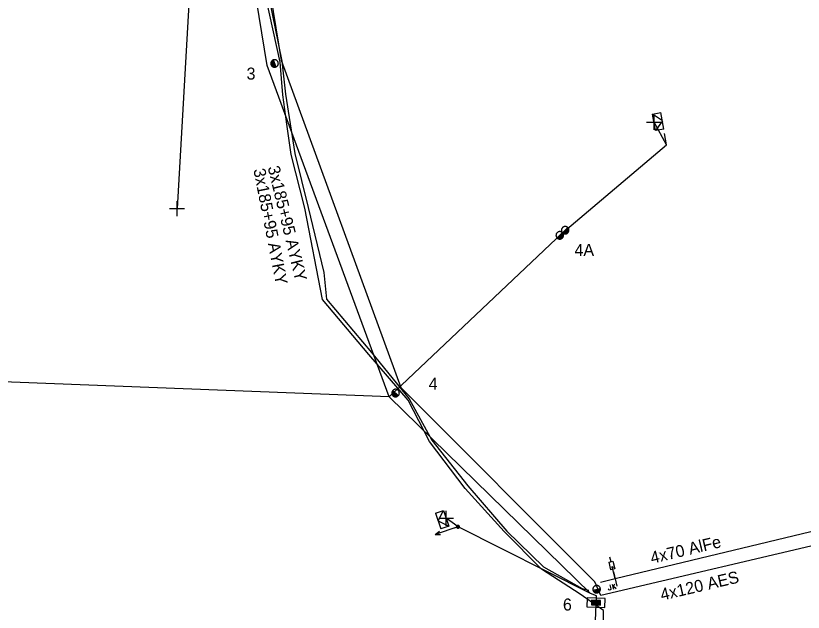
# Model space of a CAD drawing. Extents: x -544780 to -541582, y -1198995 to -1196551.
# Drawn here: x -542047.6 to -541981.8, y -1198779.3 to -1198729.6 of the extents above; entities that cross this region are included whole.
import ezdxf

# ---------------------------------------------------------------- set-up
doc = ezdxf.new("R2010")
doc.units = 0
for name, color, linetype in [('Vrstva 1', 7, 'Continuous'), ('Vrstva 13', 7, 'Continuous'), ('Vrstva 14', 7, 'Continuous'), ('Vrstva 15', 7, 'Continuous'), ('Vrstva 16', 7, 'Continuous'), ('Vrstva 18', 7, 'Continuous'), ('Vrstva 2', 7, 'Continuous'), ('Vrstva 28', 7, 'Continuous'), ('Vrstva 31', 7, 'Continuous'), ('Vrstva 34', 7, 'Continuous'), ('Vrstva 5', 7, 'Continuous'), ('Vrstva 50', 7, 'Continuous'), ('Vrstva 51', 7, 'Continuous'), ('Vrstva 52', 7, 'Continuous'), ('Vrstva 54', 7, 'Continuous'), ('Vrstva 59', 7, 'Continuous'), ('Vrstva 6', 7, 'Continuous'), ('Vrstva 8', 7, 'Continuous'), ('Vrstva 9', 7, 'Continuous')]:
    doc.layers.add(name, color=color, linetype=linetype)

# ---------------------------------------------------------------- blocks, each defined once
blk = doc.blocks.new('NN440')
at = {"layer": 'Vrstva 2'}
for points in [[(0.63, 0), (0.63, 0.06), (0.62, 0.13), (0.6, 0.19), (0.58, 0.25), (0.55, 0.31), (0.51, 0.37), (0.47, 0.42), (0.42, 0.46), (0.37, 0.51), (0.32, 0.54), (0.26, 0.57), (0.2, 0.59), (0.13, 0.61), (0.07, 0.62), (0, 0.63), (-0.06, 0.62), (-0.13, 0.61), (-0.19, 0.59), (-0.26, 0.57), (-0.31, 0.54), (-0.37, 0.51), (-0.42, 0.46), (-0.47, 0.42), (-0.51, 0.37), (-0.54, 0.31), (-0.57, 0.25), (-0.6, 0.19), (-0.62, 0.13), (-0.63, 0.06), (-0.63, 0), (-0.63, -0.07), (-0.62, -0.14), (-0.6, -0.2), (-0.57, -0.26), (-0.54, -0.32), (-0.51, -0.37), (-0.47, -0.43), (-0.42, -0.47), (-0.37, -0.51), (-0.31, -0.55), (-0.26, -0.58), (-0.19, -0.6), (-0.13, -0.62), (-0.06, -0.63), (0, -0.63), (0.07, -0.63), (0.13, -0.62), (0.2, -0.6), (0.26, -0.58), (0.32, -0.55), (0.37, -0.51), (0.42, -0.47), (0.47, -0.43), (0.51, -0.37), (0.55, -0.32), (0.58, -0.26), (0.6, -0.2), (0.62, -0.14), (0.63, -0.07), (0.63, 0)], [(-0.63, 0), (0.63, 0)], [(-0.6, -0.18), (0.57, -0.18)], [(-0.51, -0.32), (0.5, -0.32)], [(-0.37, -0.47), (0.35, -0.47)]]:
    blk.add_lwpolyline(points, dxfattribs=at)
blk = doc.blocks.new('NN450')
at = {"layer": 'Vrstva 2'}
for points in [[(0, 0), (0, 0.07), (-0.01, 0.13), (-0.03, 0.19), (-0.05, 0.25), (-0.08, 0.31), (-0.12, 0.37), (-0.16, 0.42), (-0.21, 0.46), (-0.26, 0.51), (-0.31, 0.54), (-0.37, 0.57), (-0.43, 0.59), (-0.5, 0.61), (-0.56, 0.62), (-0.63, 0.62), (-0.69, 0.62), (-0.75, 0.61), (-0.82, 0.59), (-0.88, 0.57), (-0.94, 0.54), (-0.99, 0.51), (-1.04, 0.46), (-1.09, 0.42), (-1.13, 0.37), (-1.17, 0.31), (-1.2, 0.25), (-1.22, 0.19), (-1.24, 0.13), (-1.25, 0.07), (-1.25, 0), (-1.25, -0.07), (-1.24, -0.13), (-1.22, -0.19), (-1.2, -0.25), (-1.17, -0.31), (-1.13, -0.37), (-1.09, -0.42), (-1.04, -0.46), (-0.99, -0.51), (-0.94, -0.54), (-0.88, -0.57), (-0.82, -0.59), (-0.75, -0.61), (-0.69, -0.62), (-0.62, -0.63), (-0.56, -0.62), (-0.5, -0.61), (-0.43, -0.59), (-0.37, -0.57), (-0.31, -0.54), (-0.26, -0.51), (-0.21, -0.46), (-0.16, -0.42), (-0.12, -0.37), (-0.08, -0.31), (-0.05, -0.25), (-0.03, -0.19), (-0.01, -0.13), (0, -0.07), (0, 0)], [(1.25, 0), (1.25, 0.07), (1.24, 0.13), (1.22, 0.19), (1.2, 0.25), (1.17, 0.31), (1.13, 0.37), (1.09, 0.42), (1.04, 0.46), (0.99, 0.51), (0.94, 0.54), (0.88, 0.57), (0.82, 0.59), (0.75, 0.61), (0.69, 0.62), (0.62, 0.62), (0.56, 0.62), (0.5, 0.61), (0.43, 0.59), (0.37, 0.57), (0.31, 0.54), (0.26, 0.51), (0.21, 0.46), (0.16, 0.42), (0.12, 0.37), (0.08, 0.31), (0.05, 0.25), (0.03, 0.19), (0.01, 0.13), (0, 0.07), (0, 0), (0, -0.07), (0.01, -0.13), (0.03, -0.19), (0.05, -0.25), (0.08, -0.31), (0.12, -0.37), (0.16, -0.42), (0.21, -0.46), (0.26, -0.51), (0.31, -0.54), (0.37, -0.57), (0.43, -0.59), (0.5, -0.61), (0.56, -0.62), (0.63, -0.63), (0.69, -0.62), (0.75, -0.61), (0.82, -0.59), (0.88, -0.57), (0.94, -0.54), (0.99, -0.51), (1.04, -0.46), (1.09, -0.42), (1.13, -0.37), (1.17, -0.31), (1.2, -0.25), (1.22, -0.19), (1.24, -0.13), (1.25, -0.07), (1.25, 0)], [(-1.25, 0), (1.25, 0)], [(-1.23, -0.16), (-0.02, -0.16)], [(-1.16, -0.32), (-0.09, -0.32)], [(-1.03, -0.47), (-0.22, -0.47)], [(0.02, -0.16), (1.23, -0.16)], [(0.09, -0.32), (1.16, -0.32)], [(0.22, -0.47), (1.03, -0.47)]]:
    blk.add_lwpolyline(points, dxfattribs=at)
blk = doc.blocks.new('NN560')
at = {"layer": 'Vrstva 2'}
for points in [[(1.999, -0.001), (1.59, 0.141)], [(0, -0.001), (1.999, -0.001)], [(1.999, -0.001), (1.59, -0.134)]]:
    blk.add_lwpolyline(points, dxfattribs=at)
blk = doc.blocks.new('NN840')
at = {"layer": 'Vrstva 15'}
for points in [[(0.003, 0.619), (0.003, -0.631)], [(-0.538, -0.385), (-0.538, -0.71)], [(-0.332, -0.385), (-0.332, -0.798)], [(-0.332, -0.641), (-0.125, -0.385)], [(-0.263, -0.557), (-0.091, -0.798)], [(-0.745, -0.71), (-0.745, -0.66)], [(-0.73, -0.764), (-0.745, -0.71)], [(-0.657, -0.798), (-0.73, -0.764)], [(-0.627, -0.798), (-0.657, -0.798)], [(-0.558, -0.764), (-0.627, -0.798)], [(-0.538, -0.71), (-0.558, -0.764)]]:
    blk.add_lwpolyline(points, dxfattribs=at)
blk = doc.blocks.new('NN800')
at = {"layer": 'Vrstva 1'}
for points in [[(-0.442, 0.442), (0.442, -0.442)], [(-0.442, -0.442), (0.442, 0.442)]]:
    blk.add_lwpolyline(points, dxfattribs=at)
blk = doc.blocks.new('NN820')
at = {"layer": 'Vrstva 13'}
for points in [[(-0.003, 0.004), (-0.003, -1.049)], [(-0.165, -0.813), (0.165, -0.813)], [(-0.165, -1.473), (-0.165, -0.813)], [(-0.003, -1.049), (-0.062, -0.926)], [(-0.003, -1.049), (0.057, -0.926)], [(0.165, -0.813), (0.165, -1.473)], [(0.165, -1.473), (-0.165, -1.473)], [(-0.003, -1.473), (-0.003, -1.871)]]:
    blk.add_lwpolyline(points, dxfattribs=at)
blk = doc.blocks.new('NN620')
at = {"layer": 'Vrstva 8'}
for points in [[(0.752, 0.004), (-0.748, 0.004)], [(-0.748, 0.004), (-0.748, -0.746)], [(0.752, -0.746), (0.752, 0.004)], [(0.368, -0.18), (-0.376, -0.18)], [(-0.376, -0.18), (-0.376, -0.558)], [(-0.376, -0.558), (0.368, -0.558)], [(0.321, -0.227), (-0.329, -0.227)], [(-0.329, -0.227), (-0.329, -0.51)], [(-0.329, -0.51), (0.321, -0.51)], [(0.274, -0.274), (-0.281, -0.274)], [(-0.281, -0.274), (-0.281, -0.463)], [(-0.281, -0.463), (0.274, -0.463)], [(0.227, -0.321), (-0.234, -0.321)], [(-0.234, -0.321), (-0.234, -0.416)], [(-0.234, -0.416), (0.227, -0.416)], [(-0.193, -0.369), (0.185, -0.369)], [(0.227, -0.416), (0.227, -0.321)], [(0.274, -0.463), (0.274, -0.274)], [(0.321, -0.51), (0.321, -0.227)], [(0.368, -0.558), (0.368, -0.18)], [(-0.748, -0.746), (0.752, -0.746)]]:
    blk.add_lwpolyline(points, dxfattribs=at)
blk = doc.blocks.new('NN630')
at = {"layer": 'Vrstva 9'}
for points in [[(-0.003, -0.7), (-0.703, 0)], [(-0.703, -0.7), (-0.703, 0), (0.697, 0), (0.697, -0.7)], [(-0.003, -0.7), (0.697, 0)], [(-0.703, -0.7), (0.697, -0.7)]]:
    blk.add_lwpolyline(points, dxfattribs=at)
blk = doc.blocks.new('NN500')
at = {"layer": 'Vrstva 2'}
for points in [[(0, -0.24), (0.02, -0.23), (0.05, -0.23), (0.07, -0.22), (0.09, -0.22), (0.12, -0.2), (0.14, -0.19), (0.16, -0.18), (0.17, -0.16), (0.19, -0.14), (0.2, -0.12), (0.21, -0.1), (0.22, -0.07), (0.23, -0.05), (0.23, -0.02), (0.23, 0), (0.23, 0.02), (0.23, 0.05), (0.22, 0.07), (0.21, 0.1), (0.2, 0.12), (0.19, 0.14), (0.17, 0.16), (0.16, 0.17), (0.14, 0.19), (0.12, 0.2), (0.09, 0.21), (0.07, 0.22), (0.05, 0.23), (0.02, 0.23), (0, 0.23), (-0.03, 0.23), (-0.05, 0.23), (-0.07, 0.22), (-0.1, 0.21), (-0.12, 0.2), (-0.14, 0.19), (-0.16, 0.17), (-0.18, 0.16), (-0.19, 0.14), (-0.2, 0.12), (-0.22, 0.1), (-0.22, 0.07), (-0.23, 0.05), (-0.23, 0.02), (-0.24, 0), (-0.23, -0.02), (-0.23, -0.05), (-0.22, -0.07), (-0.22, -0.1), (-0.2, -0.12), (-0.19, -0.14), (-0.18, -0.16), (-0.16, -0.18), (-0.14, -0.19), (-0.12, -0.2), (-0.1, -0.22), (-0.07, -0.22), (-0.05, -0.23), (-0.03, -0.23), (0, -0.24)], [(0, -0.24), (0.02, -0.23), (0.05, -0.23), (0.07, -0.22), (0.09, -0.22), (0.12, -0.2), (0.14, -0.19), (0.16, -0.18), (0.17, -0.16), (0.19, -0.14), (0.2, -0.12), (0.21, -0.1), (0.22, -0.07), (0.23, -0.05), (0.23, -0.02), (0.23, 0), (0.23, 0.02), (0.23, 0.05), (0.22, 0.07), (0.21, 0.1), (0.2, 0.12), (0.19, 0.14), (0.17, 0.16), (0.16, 0.17), (0.14, 0.19), (0.12, 0.2), (0.09, 0.21), (0.07, 0.22), (0.05, 0.23), (0.02, 0.23), (0, 0.23), (-0.03, 0.23), (-0.05, 0.23), (-0.07, 0.22), (-0.1, 0.21), (-0.12, 0.2), (-0.14, 0.19), (-0.16, 0.17), (-0.18, 0.16), (-0.19, 0.14), (-0.2, 0.12), (-0.22, 0.1), (-0.22, 0.07), (-0.23, 0.05), (-0.23, 0.02), (-0.24, 0), (-0.23, -0.02), (-0.23, -0.05), (-0.22, -0.07), (-0.22, -0.1), (-0.2, -0.12), (-0.19, -0.14), (-0.18, -0.16), (-0.16, -0.18), (-0.14, -0.19), (-0.12, -0.2), (-0.1, -0.22), (-0.07, -0.22), (-0.05, -0.23), (-0.03, -0.23), (0, -0.24)], [(0, -0.21), (0.02, -0.2), (0.04, -0.2), (0.06, -0.2), (0.08, -0.19), (0.1, -0.18), (0.12, -0.17), (0.14, -0.15), (0.15, -0.14), (0.16, -0.12), (0.18, -0.1), (0.19, -0.08), (0.19, -0.06), (0.2, -0.04), (0.2, -0.02), (0.2, 0), (0.2, 0.02), (0.2, 0.04), (0.19, 0.06), (0.19, 0.08), (0.18, 0.1), (0.16, 0.12), (0.15, 0.14), (0.14, 0.15), (0.12, 0.17), (0.1, 0.18), (0.08, 0.19), (0.06, 0.19), (0.04, 0.2), (0.02, 0.2), (0, 0.2), (-0.02, 0.2), (-0.04, 0.2), (-0.06, 0.19), (-0.08, 0.19), (-0.1, 0.18), (-0.12, 0.17), (-0.14, 0.15), (-0.15, 0.14), (-0.17, 0.12), (-0.18, 0.1), (-0.19, 0.08), (-0.2, 0.06), (-0.2, 0.04), (-0.21, 0.02), (-0.21, 0), (-0.21, -0.02), (-0.2, -0.04), (-0.2, -0.06), (-0.19, -0.08), (-0.18, -0.1), (-0.17, -0.12), (-0.15, -0.14), (-0.14, -0.15), (-0.12, -0.17), (-0.1, -0.18), (-0.08, -0.19), (-0.06, -0.2), (-0.04, -0.2), (-0.02, -0.2), (0, -0.21)], [(0, -0.18), (0.02, -0.18), (0.04, -0.17), (0.05, -0.17), (0.07, -0.16), (0.09, -0.15), (0.1, -0.14), (0.12, -0.13), (0.13, -0.12), (0.14, -0.1), (0.15, -0.09), (0.16, -0.07), (0.17, -0.05), (0.17, -0.04), (0.17, -0.02), (0.17, 0), (0.17, 0.02), (0.17, 0.04), (0.17, 0.05), (0.16, 0.07), (0.15, 0.09), (0.14, 0.1), (0.13, 0.12), (0.12, 0.13), (0.1, 0.14), (0.09, 0.15), (0.07, 0.16), (0.05, 0.17), (0.04, 0.17), (0.02, 0.17), (0, 0.18), (-0.02, 0.17), (-0.04, 0.17), (-0.06, 0.17), (-0.07, 0.16), (-0.09, 0.15), (-0.1, 0.14), (-0.12, 0.13), (-0.13, 0.12), (-0.14, 0.1), (-0.15, 0.09), (-0.16, 0.07), (-0.17, 0.05), (-0.17, 0.04), (-0.18, 0.02), (-0.18, 0), (-0.18, -0.02), (-0.17, -0.04), (-0.17, -0.05), (-0.16, -0.07), (-0.15, -0.09), (-0.14, -0.1), (-0.13, -0.12), (-0.12, -0.13), (-0.1, -0.14), (-0.09, -0.15), (-0.07, -0.16), (-0.06, -0.17), (-0.04, -0.17), (-0.02, -0.18), (0, -0.18)], [(0, -0.15), (0.01, -0.15), (0.03, -0.14), (0.04, -0.14), (0.06, -0.13), (0.07, -0.13), (0.08, -0.12), (0.1, -0.11), (0.11, -0.1), (0.12, -0.09), (0.13, -0.07), (0.13, -0.06), (0.14, -0.05), (0.14, -0.03), (0.14, -0.02), (0.14, 0), (0.14, 0.01), (0.14, 0.03), (0.14, 0.04), (0.13, 0.06), (0.13, 0.07), (0.12, 0.09), (0.11, 0.1), (0.1, 0.11), (0.08, 0.12), (0.07, 0.13), (0.06, 0.13), (0.04, 0.14), (0.03, 0.14), (0.01, 0.14), (0, 0.15), (-0.02, 0.14), (-0.03, 0.14), (-0.05, 0.14), (-0.06, 0.13), (-0.07, 0.13), (-0.09, 0.12), (-0.1, 0.11), (-0.11, 0.1), (-0.12, 0.09), (-0.13, 0.07), (-0.13, 0.06), (-0.14, 0.04), (-0.14, 0.03), (-0.15, 0.01), (-0.15, 0), (-0.15, -0.02), (-0.14, -0.03), (-0.14, -0.05), (-0.13, -0.06), (-0.13, -0.07), (-0.12, -0.09), (-0.11, -0.1), (-0.1, -0.11), (-0.09, -0.12), (-0.07, -0.13), (-0.06, -0.13), (-0.05, -0.14), (-0.03, -0.14), (-0.02, -0.15), (0, -0.15)], [(0, -0.12), (0.01, -0.12), (0.02, -0.11), (0.03, -0.11), (0.05, -0.11), (0.06, -0.1), (0.07, -0.09), (0.08, -0.09), (0.09, -0.08), (0.09, -0.07), (0.1, -0.06), (0.11, -0.05), (0.11, -0.04), (0.11, -0.02), (0.11, -0.01), (0.12, 0), (0.11, 0.01), (0.11, 0.02), (0.11, 0.04), (0.11, 0.05), (0.1, 0.06), (0.09, 0.07), (0.09, 0.08), (0.08, 0.09), (0.07, 0.09), (0.06, 0.1), (0.05, 0.11), (0.03, 0.11), (0.02, 0.11), (0.01, 0.12), (0, 0.12), (-0.01, 0.12), (-0.03, 0.11), (-0.04, 0.11), (-0.05, 0.11), (-0.06, 0.1), (-0.07, 0.09), (-0.08, 0.09), (-0.09, 0.08), (-0.1, 0.07), (-0.1, 0.06), (-0.11, 0.05), (-0.11, 0.04), (-0.12, 0.02), (-0.12, 0.01), (-0.12, 0), (-0.12, -0.01), (-0.12, -0.02), (-0.11, -0.04), (-0.11, -0.05), (-0.1, -0.06), (-0.1, -0.07), (-0.09, -0.08), (-0.08, -0.09), (-0.07, -0.09), (-0.06, -0.1), (-0.05, -0.11), (-0.04, -0.11), (-0.03, -0.11), (-0.01, -0.12), (0, -0.12)], [(0, -0.09), (0.01, -0.09), (0.02, -0.09), (0.03, -0.08), (0.03, -0.08), (0.04, -0.08), (0.05, -0.07), (0.06, -0.07), (0.06, -0.06), (0.07, -0.05), (0.07, -0.04), (0.08, -0.04), (0.08, -0.03), (0.08, -0.02), (0.09, -0.01), (0.09, 0), (0.09, 0.01), (0.08, 0.02), (0.08, 0.03), (0.08, 0.03), (0.07, 0.04), (0.07, 0.05), (0.06, 0.06), (0.06, 0.06), (0.05, 0.07), (0.04, 0.07), (0.03, 0.08), (0.03, 0.08), (0.02, 0.08), (0.01, 0.09), (0, 0.09), (-0.01, 0.09), (-0.02, 0.08), (-0.03, 0.08), (-0.04, 0.08), (-0.04, 0.07), (-0.05, 0.07), (-0.06, 0.06), (-0.07, 0.06), (-0.07, 0.05), (-0.08, 0.04), (-0.08, 0.03), (-0.08, 0.03), (-0.09, 0.02), (-0.09, 0.01), (-0.09, 0), (-0.09, -0.01), (-0.09, -0.02), (-0.08, -0.03), (-0.08, -0.04), (-0.08, -0.04), (-0.07, -0.05), (-0.07, -0.06), (-0.06, -0.07), (-0.05, -0.07), (-0.04, -0.08), (-0.04, -0.08), (-0.03, -0.08), (-0.02, -0.09), (-0.01, -0.09), (0, -0.09)], [(0, -0.06), (0, -0.06), (0.01, -0.06), (0.02, -0.05), (0.02, -0.05), (0.03, -0.05), (0.03, -0.05), (0.04, -0.04), (0.04, -0.04), (0.05, -0.03), (0.05, -0.03), (0.05, -0.02), (0.05, -0.02), (0.05, -0.01), (0.06, -0.01), (0.06, 0), (0.06, 0.01), (0.05, 0.01), (0.05, 0.02), (0.05, 0.02), (0.05, 0.03), (0.05, 0.03), (0.04, 0.04), (0.04, 0.04), (0.03, 0.05), (0.03, 0.05), (0.02, 0.05), (0.02, 0.05), (0.01, 0.06), (0, 0.06), (0, 0.06), (-0.01, 0.06), (-0.01, 0.06), (-0.02, 0.05), (-0.02, 0.05), (-0.03, 0.05), (-0.03, 0.05), (-0.04, 0.04), (-0.04, 0.04), (-0.05, 0.03), (-0.05, 0.03), (-0.05, 0.02), (-0.06, 0.02), (-0.06, 0.01), (-0.06, 0.01), (-0.06, 0), (-0.06, -0.01), (-0.06, -0.01), (-0.06, -0.02), (-0.05, -0.02), (-0.05, -0.03), (-0.05, -0.03), (-0.04, -0.04), (-0.04, -0.04), (-0.03, -0.05), (-0.03, -0.05), (-0.02, -0.05), (-0.02, -0.05), (-0.01, -0.06), (-0.01, -0.06), (0, -0.06)], [(0, -0.03), (0, -0.03), (0, -0.03), (0.01, -0.03), (0.01, -0.03), (0.01, -0.02), (0.02, -0.02), (0.02, -0.02), (0.02, -0.02), (0.02, -0.02), (0.02, -0.01), (0.02, -0.01), (0.03, -0.01), (0.03, -0.01), (0.03, 0), (0.03, 0), (0.03, 0), (0.03, 0.01), (0.03, 0.01), (0.02, 0.01), (0.02, 0.01), (0.02, 0.02), (0.02, 0.02), (0.02, 0.02), (0.02, 0.02), (0.01, 0.02), (0.01, 0.02), (0.01, 0.03), (0, 0.03), (0, 0.03), (0, 0.03), (0, 0.03), (-0.01, 0.03), (-0.01, 0.03), (-0.01, 0.02), (-0.02, 0.02), (-0.02, 0.02), (-0.02, 0.02), (-0.02, 0.02), (-0.02, 0.02), (-0.03, 0.01), (-0.03, 0.01), (-0.03, 0.01), (-0.03, 0.01), (-0.03, 0), (-0.03, 0), (-0.03, 0), (-0.03, -0.01), (-0.03, -0.01), (-0.03, -0.01), (-0.03, -0.01), (-0.02, -0.02), (-0.02, -0.02), (-0.02, -0.02), (-0.02, -0.02), (-0.02, -0.02), (-0.01, -0.03), (-0.01, -0.03), (-0.01, -0.03), (0, -0.03), (0, -0.03)], [(0.23, 0), (0.7, 0)]]:
    blk.add_lwpolyline(points, dxfattribs=at)
blk = doc.blocks.new('NN510')
at = {"layer": 'Vrstva 2'}
blk.add_lwpolyline([(0.001, 0.002), (0.001, 0.939)], dxfattribs=at)

msp = doc.modelspace()

# ---------------------------------------------------------------- linework, layer by layer
at = {"layer": 'Vrstva 1'}
for points in [[(-542016.418, -1198761.36), (-542026.577, -1198733.695), (-542030.995, -1198706.749), (-542031.162, -1198706.215)], [(-542002.456, -1198820.872), (-542001.205, -1198810.226), (-541999.954, -1198799.581), (-541999.539, -1198789.162), (-541999.093, -1198777.951), (-541999.591, -1198777.762), (-542016.418, -1198761.36)], [(-541959.311, -1198767.361), (-541997.544, -1198776.541), (-541998.772, -1198776.836)]]:
    msp.add_lwpolyline(points, dxfattribs=at)
at = {"layer": 'Vrstva 5'}
for points in [[(-541998.5, -1198782.59), (-541998.5, -1198779.17), (-542000.46, -1198777.82), (-542003.69, -1198775.73), (-542006.81, -1198772.6), (-542010.06, -1198769), (-542013.03, -1198765.08), (-542014.83, -1198761.64), (-542018.11, -1198757.83), (-542021.97, -1198753.22), (-542023.46, -1198745.62), (-542024.58, -1198741.14), (-542024.94, -1198738.6), (-542025.28, -1198736.16), (-542025.5, -1198733.41), (-542026.67, -1198728.07)], [(-542026.45, -1198727.99), (-542025.37, -1198733.34), (-542025.05, -1198736.08), (-542024.27, -1198741.04), (-542023.18, -1198745.56), (-542021.86, -1198750.97), (-542021.65, -1198753.21), (-542017.89, -1198757.65), (-542014.74, -1198761.51), (-542012.85, -1198764.97), (-542009.84, -1198768.78), (-542006.59, -1198772.55), (-542003.51, -1198775.54), (-542000.3, -1198777.35), (-541999.748, -1198777.492)]]:
    msp.add_lwpolyline(points, dxfattribs=at)
at = {"layer": 'Vrstva 50'}
msp.add_lwpolyline([(-541850.821, -1198746.753), (-541864.747, -1198748.202), (-541878.673, -1198749.651), (-541899.566, -1198753.942), (-541928.472, -1198759.956), (-541943.718, -1198764.274), (-541958.963, -1198768.591), (-541978.85, -1198773.256), (-541998.738, -1198777.922), (-541999.244, -1198776.78), (-542015.406, -1198760.612), (-542025.386, -1198733.295), (-542029.761, -1198706.499), (-542019.948, -1198703.243), (-542001.308, -1198699.061)], dxfattribs=at)
at = {"layer": 'Vrstva 52'}
msp.add_lwpolyline([(-542016.418, -1198761.36), (-542001.94, -1198747.66)], dxfattribs=at)
at = {"layer": 'Vrstva 54'}
for points in [[(-542001.94, -1198747.66), (-541993.246, -1198740.31), (-541994.287, -1198738.439)], [(-541999.591, -1198777.762), (-542010.66, -1198772.191), (-542011.647, -1198771.487)]]:
    msp.add_lwpolyline(points, dxfattribs=at)
at = {"layer": 'Vrstva 59'}
for points in [[(-542031.162, -1198706.215), (-542031.186, -1198706.466), (-542031.87, -1198706.649), (-542034.11, -1198745.64)], [(-542016.418, -1198761.36), (-542111.72, -1198757.65)]]:
    msp.add_lwpolyline(points, dxfattribs=at)

# ---------------------------------------------------------------- block references
at = {"layer": 'Vrstva 13'}
for name, p, xscale, yscale, rotation in [('NN440', (-542025.97, -1198733.53), 0.5000000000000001, 0.4999999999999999, -69.83309445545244), ('NN450', (-542001.94, -1198747.66), 0.5, 0.5000000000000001, 43.41845553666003), ('NN440', (-542015.87, -1198761.03), 0.5, 0.5000000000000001, -44.291399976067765), ('NN500', (-542010.66, -1198772.191), 0.5, 0.5, -161.46000004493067), ('NN440', (-541999.09, -1198777.401), 0.5, 0.5000000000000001, 13.2653750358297)]:
    msp.add_blockref(name, p, dxfattribs=dict(at, xscale=xscale, yscale=yscale, rotation=rotation))
for name, p, rotation in [('NN510', (-541993.246, -1198740.31), 10.41861671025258), ('NN560', (-542010.66, -1198772.191), -161.4601138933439)]:
    msp.add_blockref(name, p, dxfattribs=dict(at, rotation=rotation))
at = {"layer": 'Vrstva 16', "rotation": -166.49828063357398}
msp.add_blockref('NN820', (-541997.544, -1198776.541), dxfattribs=at)
at = {"layer": 'Vrstva 18', "rotation": 13.501936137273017}
msp.add_blockref('NN840', (-541997.544, -1198776.541), dxfattribs=at)
at = {"layer": 'Vrstva 28', "rotation": -2.2270000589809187}
msp.add_blockref('NN620', (-541999.119, -1198778.15), dxfattribs=at)
at = {"layer": 'Vrstva 31'}
for p, rotation in [((-541994.287, -1198738.439), 100.4193972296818), ((-542011.647, -1198771.488), -71.46011389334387)]:
    msp.add_blockref('NN630', p, dxfattribs=dict(at, rotation=rotation))
at = {"layer": 'Vrstva 34', "rotation": 45}
for p in [(-541994.287, -1198738.439), (-542034.11, -1198745.64), (-542011.647, -1198771.487)]:
    msp.add_blockref('NN800', p, dxfattribs=at)

# ---------------------------------------------------------------- texts
at = {"layer": 'Vrstva 14'}
for s, p in [('3', (-542028.311, -1198734.877)), ('4A', (-542000.933, -1198749.591)), ('4', (-542013.109, -1198760.761)), ('6', (-542001.899, -1198779.179))]:
    msp.add_text(s, height=1, dxfattribs=at).set_placement(p)
at = {"layer": 'Vrstva 2'}
msp.add_text('4x70 AlFe', height=1, rotation=13.502, dxfattribs=at).set_placement((-541994.471, -1198775.287))
at = {"layer": 'Vrstva 51'}
msp.add_text('4x120 AES', height=1, rotation=13.204, dxfattribs=at).set_placement((-541993.64, -1198778.36))
at = {"layer": 'Vrstva 6'}
for rotation, p in [(281.092, (-542027.746, -1198742.392)), (283.712, (-542026.554, -1198742.199))]:
    msp.add_text('3x185+95 AYKY', height=1, rotation=rotation, dxfattribs=at).set_placement(p)

doc.saveas('drawing.dxf')
